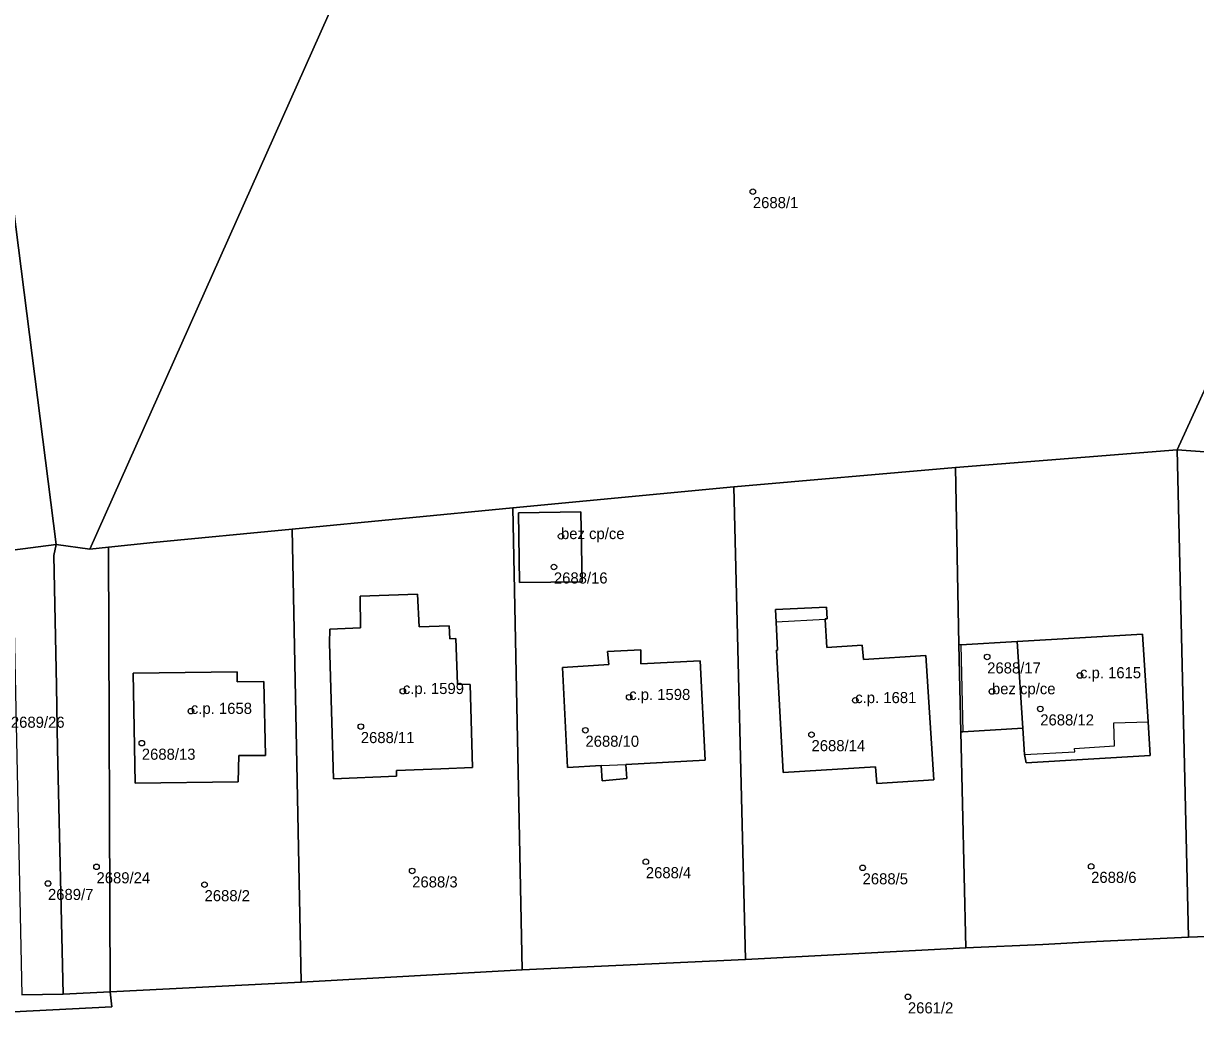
# Model space of a CAD drawing. Extents: x -878211 to -870363, y -1058464 to -1052522.
# Drawn here: x -873960.2 to -873854.7, y -1055181.8 to -1055092.6 of the extents above; entities that cross this region are included whole.
import ezdxf

# ---------------------------------------------------------------- set-up
doc = ezdxf.new("R2010")
doc.units = 0
for name, color, linetype in [('Definiční body', 7, 'Continuous'), ('Polygon budovy', 7, 'Continuous'), ('Polygon parcely', 7, 'Continuous')]:
    doc.layers.add(name, color=color, linetype=linetype)

msp = doc.modelspace()

# ---------------------------------------------------------------- linework, layer by layer
at = {"layer": 'Definiční body'}
for centre in [(-873894.52, -1055107.76994), (-873911.8, -1055138.80994), (-873912.44, -1055141.56994), (-873873.42, -1055149.66994), (-873865.06, -1055151.33994), (-873926.04, -1055152.75994), (-873905.66, -1055153.29994), (-873872.99, -1055152.77994), (-873885.3, -1055153.57994), (-873868.64, -1055154.34994), (-873945.13, -1055154.54994), (-873929.83, -1055155.93994), (-873909.6, -1055156.26994), (-873949.55, -1055157.43994), (-873889.24, -1055156.66994), (-873904.16, -1055168.10994), (-873953.63, -1055168.56994), (-873925.2, -1055168.93994), (-873884.64, -1055168.65994), (-873864.06, -1055168.52994), (-873958, -1055170.06994), (-873943.9, -1055170.17994), (-873880.56, -1055180.27994)]:
    msp.add_circle(centre, 0.25, dxfattribs=at)
at = {"layer": 'Polygon budovy'}
for points in [[(-873910, -1055136.61), (-873915.64, -1055136.68), (-873915.53, -1055142.98), (-873909.89, -1055142.9)], [(-873921.13, -1055152.11), (-873921.26, -1055148.01), (-873921.82, -1055148.03), (-873921.88, -1055146.86), (-873924.56, -1055146.97), (-873924.71, -1055144.02), (-873929.89, -1055144.21), (-873929.87, -1055147.06), (-873932.63, -1055147.17), (-873932.66, -1055148.44), (-873932.28, -1055160.65), (-873926.6, -1055160.4), (-873926.6, -1055159.91), (-873922.63, -1055159.74), (-873919.78, -1055159.62), (-873919.99, -1055152.14)], [(-873883.48, -1055159.57), (-873883.37, -1055161.08), (-873878.21, -1055160.74), (-873878.94, -1055149.55), (-873884.57, -1055149.89), (-873884.67, -1055148.61), (-873887.85, -1055148.81), (-873888.01, -1055146.3), (-873892.43, -1055146.55), (-873892.29, -1055149.05), (-873892.39, -1055149.06), (-873891.79, -1055160.07)], [(-873859.42, -1055147.61), (-873870.72, -1055148.29), (-873870.22, -1055156.09), (-873870.07, -1055158.47), (-873865.53, -1055158.23), (-873865.55, -1055157.93), (-873861.94, -1055157.68), (-873862.02, -1055155.61), (-873858.93, -1055155.5)], [(-873870.72, -1055148.29), (-873875.78, -1055148.57), (-873875.62, -1055156.41), (-873870.22, -1055156.09)], [(-873907.5, -1055150.35), (-873911.66, -1055150.62), (-873911.22, -1055159.62), (-873908.18, -1055159.46), (-873905.96, -1055159.36), (-873898.83, -1055158.97), (-873899.28, -1055150.01), (-873904.6, -1055150.28), (-873904.62, -1055149.03), (-873907.62, -1055149.17)], [(-873940.96, -1055151.01), (-873950.32, -1055151.12), (-873950.15, -1055161.04), (-873940.87, -1055160.92), (-873940.82, -1055158.55), (-873938.41, -1055158.55), (-873938.55, -1055151.87), (-873940.96, -1055151.92)]]:
    msp.add_lwpolyline(points, close=True, dxfattribs=at)
at = {"layer": 'Polygon parcely'}
for points in [[(-873969.85, -1055040.71), (-873957.26, -1055139.56), (-873954.23, -1055139.98), (-873930, -1055085.71), (-873909.14, -1055037.18), (-873927.15, -1055037.18), (-873950.85, -1055038.53)], [(-873963.23, -1055140.07), (-873961.96, -1055140.15), (-873961.2, -1055140.05), (-873957.26, -1055139.56), (-873969.85, -1055040.71), (-873972.57, -1055041.06), (-873967.95, -1055085.84), (-873964.65, -1055109.79), (-873964.25, -1055113.57), (-873963.54, -1055133.88), (-873963.25, -1055139.66)], [(-873876.26, -1055132.61), (-873856.3, -1055131.02), (-873848.4, -1055113.71), (-873846.08, -1055108.11), (-873841.14, -1055095.8), (-873833.85, -1055078.12), (-873930, -1055085.71), (-873954.23, -1055139.98), (-873952.54, -1055139.8), (-873948.53, -1055139.36), (-873936.02, -1055138.16), (-873916.13, -1055136.23), (-873896.25, -1055134.34)], [(-873837.97, -1055117.89), (-873848.4, -1055113.71), (-873856.3, -1055131.02), (-873848.9, -1055131.56), (-873844.86, -1055131.33), (-873840.82, -1055131.09), (-873837.81, -1055130.71)], [(-873855.3, -1055174.91), (-873836.86, -1055174.2), (-873837.81, -1055130.71), (-873840.82, -1055131.09), (-873840.45, -1055137.17), (-873844.48, -1055137.45), (-873844.21, -1055142.56), (-873842.69, -1055142.5), (-873841.66, -1055144.05), (-873841.47, -1055147.31), (-873840.61, -1055147.3), (-873840.44, -1055155.59), (-873842.55, -1055155.64), (-873842.55, -1055157.28), (-873852.59, -1055157.55), (-873852.9, -1055147.5), (-873853.16, -1055137.32), (-873853.4, -1055133.83), (-873852.22, -1055131.82), (-873848.9, -1055131.56), (-873856.3, -1055131.02)], [(-873858.74, -1055158.54), (-873869.92, -1055159.22), (-873870.07, -1055158.47), (-873870.22, -1055156.09), (-873875.62, -1055156.41), (-873875.78, -1055156.42), (-873875.33, -1055175.85), (-873868.42, -1055175.56), (-873863.57, -1055175.28), (-873855.3, -1055174.91), (-873856.3, -1055131.02), (-873876.26, -1055132.61), (-873875.97, -1055148.56), (-873875.78, -1055148.57), (-873870.72, -1055148.29), (-873859.42, -1055147.61), (-873858.93, -1055155.5)], [(-873896.25, -1055134.34), (-873895.19, -1055176.91), (-873875.33, -1055175.85), (-873875.78, -1055156.42), (-873875.97, -1055148.56), (-873876.26, -1055132.61)], [(-873895.19, -1055176.91), (-873896.25, -1055134.34), (-873916.13, -1055136.23), (-873915.3, -1055177.85)], [(-873936.02, -1055138.16), (-873935.2, -1055178.96), (-873915.3, -1055177.85), (-873916.13, -1055136.23)], [(-873915.64, -1055136.68), (-873910, -1055136.61), (-873909.89, -1055142.9), (-873915.53, -1055142.98)], [(-873915.64, -1055136.68), (-873915.53, -1055142.98), (-873909.89, -1055142.9), (-873910, -1055136.61)], [(-873948.53, -1055139.36), (-873952.54, -1055139.8), (-873952.39, -1055179.83), (-873935.2, -1055178.96), (-873936.02, -1055138.16)], [(-873961.2, -1055140.05), (-873960.35, -1055180.09), (-873956.62, -1055180.05), (-873957.13, -1055157.94), (-873957.22, -1055152.28), (-873957.46, -1055140.53), (-873957.26, -1055139.56)], [(-873952.54, -1055139.8), (-873954.23, -1055139.98), (-873957.26, -1055139.56), (-873957.46, -1055140.53), (-873957.22, -1055152.28), (-873957.13, -1055157.94), (-873956.62, -1055180.05), (-873952.39, -1055179.83)], [(-873926.6, -1055159.91), (-873926.6, -1055160.4), (-873932.28, -1055160.65), (-873932.66, -1055148.44), (-873932.63, -1055147.17), (-873929.87, -1055147.06), (-873929.89, -1055144.21), (-873924.71, -1055144.02), (-873924.56, -1055146.97), (-873921.88, -1055146.86), (-873921.82, -1055148.03), (-873921.26, -1055148.01), (-873921.13, -1055152.11), (-873919.99, -1055152.14), (-873919.78, -1055159.62), (-873922.63, -1055159.74)], [(-873926.6, -1055159.91), (-873922.63, -1055159.74), (-873919.78, -1055159.62), (-873919.99, -1055152.14), (-873921.13, -1055152.11), (-873921.26, -1055148.01), (-873921.82, -1055148.03), (-873921.88, -1055146.86), (-873924.56, -1055146.97), (-873924.71, -1055144.02), (-873929.89, -1055144.21), (-873929.87, -1055147.06), (-873932.63, -1055147.17), (-873932.66, -1055148.44), (-873932.28, -1055160.65), (-873926.6, -1055160.4)], [(-873888.01, -1055146.3), (-873887.85, -1055148.81), (-873884.67, -1055148.61), (-873884.57, -1055149.89), (-873878.94, -1055149.55), (-873878.21, -1055160.74), (-873883.37, -1055161.08), (-873883.48, -1055159.57), (-873891.79, -1055160.07), (-873892.39, -1055149.06), (-873892.29, -1055149.05), (-873892.43, -1055146.55), (-873892.49, -1055145.41), (-873887.9, -1055145.18), (-873887.84, -1055146.24), (-873888.02, -1055146.25)], [(-873888.01, -1055146.3), (-873888.02, -1055146.25), (-873887.84, -1055146.24), (-873887.9, -1055145.18), (-873892.49, -1055145.41), (-873892.43, -1055146.55), (-873892.29, -1055149.05), (-873892.39, -1055149.06), (-873891.79, -1055160.07), (-873883.48, -1055159.57), (-873883.37, -1055161.08), (-873878.21, -1055160.74), (-873878.94, -1055149.55), (-873884.57, -1055149.89), (-873884.67, -1055148.61), (-873887.85, -1055148.81)], [(-873870.22, -1055156.09), (-873870.07, -1055158.47), (-873869.92, -1055159.22), (-873858.74, -1055158.54), (-873858.93, -1055155.5), (-873859.42, -1055147.61), (-873870.72, -1055148.29)], [(-873875.97, -1055148.56), (-873875.78, -1055156.42), (-873875.62, -1055156.41), (-873870.22, -1055156.09), (-873870.72, -1055148.29), (-873875.78, -1055148.57)], [(-873911.66, -1055150.62), (-873907.5, -1055150.35), (-873907.62, -1055149.17), (-873904.62, -1055149.03), (-873904.6, -1055150.28), (-873899.28, -1055150.01), (-873898.83, -1055158.97), (-873905.96, -1055159.36), (-873905.87, -1055160.63), (-873908.09, -1055160.82), (-873908.18, -1055159.46), (-873911.22, -1055159.62)], [(-873911.66, -1055150.62), (-873911.22, -1055159.62), (-873908.18, -1055159.46), (-873908.09, -1055160.82), (-873905.87, -1055160.63), (-873905.96, -1055159.36), (-873898.83, -1055158.97), (-873899.28, -1055150.01), (-873904.6, -1055150.28), (-873904.62, -1055149.03), (-873907.62, -1055149.17), (-873907.5, -1055150.35)], [(-873940.82, -1055158.55), (-873938.41, -1055158.55), (-873938.55, -1055151.87), (-873940.96, -1055151.92), (-873940.96, -1055151.01), (-873950.32, -1055151.12), (-873950.15, -1055161.04), (-873940.87, -1055160.92)], [(-873940.82, -1055158.55), (-873940.87, -1055160.92), (-873950.15, -1055161.04), (-873950.32, -1055151.12), (-873940.96, -1055151.01), (-873940.96, -1055151.92), (-873938.55, -1055151.87), (-873938.41, -1055158.55)]]:
    msp.add_lwpolyline(points, close=True, dxfattribs=at)
for points in [[(-873836.86, -1055174.2), (-873855.3, -1055174.91), (-873863.57, -1055175.28), (-873868.42, -1055175.56), (-873875.33, -1055175.85), (-873895.19, -1055176.91), (-873915.3, -1055177.85), (-873935.2, -1055178.96), (-873952.39, -1055179.83), (-873952.26, -1055181.17), (-873961.1, -1055181.62)], [(-873961.1, -1055181.62), (-873952.26, -1055181.17), (-873952.39, -1055179.83), (-873956.62, -1055180.05), (-873960.35, -1055180.09)]]:
    msp.add_lwpolyline(points, dxfattribs=at)

# ---------------------------------------------------------------- texts
at = {"layer": 'Definiční body'}
for s, p in [('2688/1', (-873894.52, -1055109.259)), ('bez cp/ce', (-873911.8, -1055139.06)), ('2688/16', (-873912.44, -1055143.059)), ('2688/17', (-873873.42, -1055151.159)), ('c.p. 1615', (-873865.06, -1055151.59)), ('c.p. 1599', (-873926.04, -1055153.01)), ('bez cp/ce', (-873872.99, -1055153.03)), ('c.p. 1598', (-873905.66, -1055153.55)), ('c.p. 1681', (-873885.3, -1055153.83)), ('c.p. 1658', (-873945.13, -1055154.8)), ('2689/26', (-873961.34, -1055156.049)), ('2688/12', (-873868.64, -1055155.839)), ('2688/11', (-873929.83, -1055157.429)), ('2688/10', (-873909.6, -1055157.759)), ('2688/14', (-873889.24, -1055158.159)), ('2688/13', (-873949.55, -1055158.929)), ('2688/4', (-873904.16, -1055169.599)), ('2689/24', (-873953.63, -1055170.059)), ('2688/3', (-873925.2, -1055170.429)), ('2688/5', (-873884.64, -1055170.149)), ('2688/6', (-873864.06, -1055170.019)), ('2689/7', (-873958, -1055171.559)), ('2688/2', (-873943.9, -1055171.669)), ('2661/2', (-873880.56, -1055181.769))]:
    msp.add_text(s, height=0.999996, dxfattribs=at).set_placement(p)

doc.saveas('drawing.dxf')
